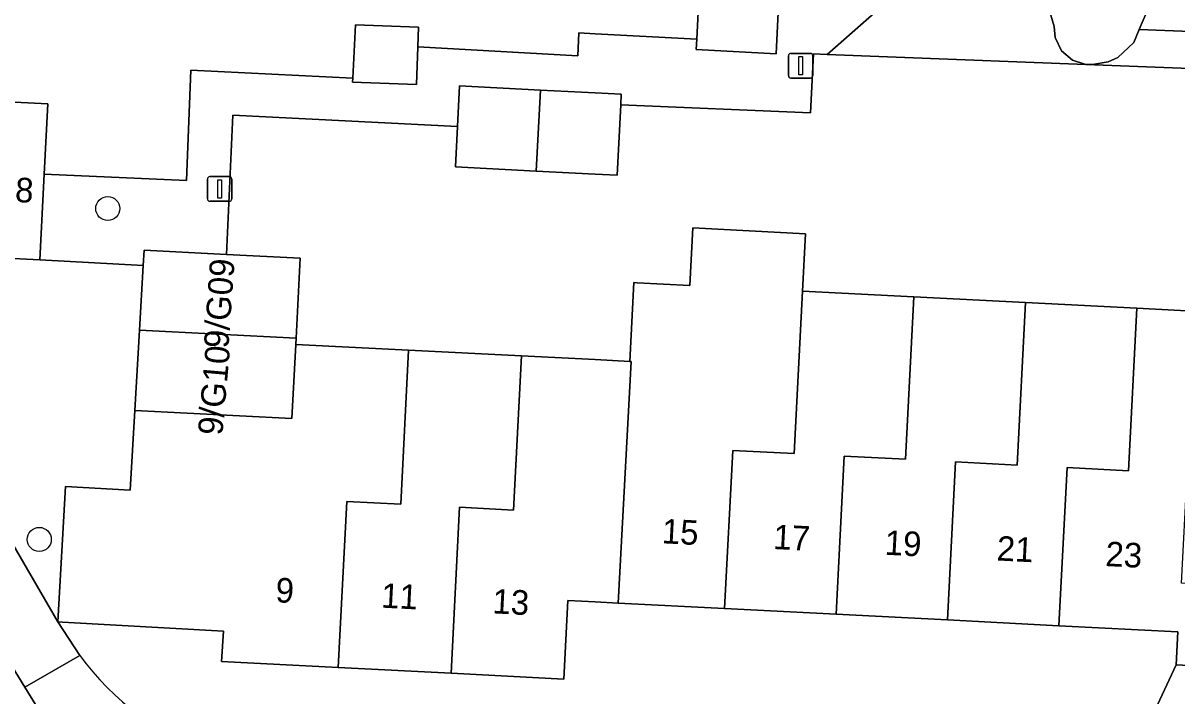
# Model space of a CAD drawing. Extents: x 162989 to 165008, y 383432 to 384338.
# Drawn here: x 164476.75 to 164523.65, y 383612.76 to 383640.13 of the extents above; entities that cross this region are included whole.
import ezdxf

# ---------------------------------------------------------------- set-up
doc = ezdxf.new("R2010")
doc.units = 0
for name, color, linetype in [('IMGEO_Boom', 7, 'Continuous'), ('IMGEO_Erf', 7, 'Continuous'), ('IMGEO_Groenvoorziening', 7, 'Continuous'), ('IMGEO_Lichtmast', 7, 'Continuous'), ('IMGEO_Pand', 7, 'Continuous'), ('IMGEO_Pand_nummerreeks', 7, 'Continuous'), ('IMGEO_Rijbaan_lokaal_open', 7, 'Continuous'), ('IMGEO_Voetpad_open', 7, 'Continuous')]:
    doc.layers.add(name, color=color, linetype=linetype)

msp = doc.modelspace()

# ---------------------------------------------------------------- linework, layer by layer
at = {"layer": 'IMGEO_Boom'}
for centre in [(164480.189, 383632.59), (164477.405, 383619.129)]:
    msp.add_circle(centre, 0.489, dxfattribs=at)
at = {"layer": 'IMGEO_Erf'}
for points in [[(164459.867, 383646.747), (164468.125, 383633.091), (164471.131, 383633.138), (164471.338, 383637.172), (164474.5, 383637.01), (164477.756, 383636.843), (164477.609, 383633.984), (164483.396, 383633.734), (164483.572, 383638.214), (164490.149, 383637.892), (164490.265, 383640.058), (164492.82, 383639.962), (164492.79, 383639.163), (164499.298, 383638.797), (164499.339, 383639.737), (164500, 383639.701), (164504.131, 383639.479), (164504.272, 383642.235)], [(164529.095, 383638.097), (164519.949, 383638.451), (164509.431, 383638.859), (164508.874, 383638.881), (164508.76, 383636.481), (164501.04, 383636.809), (164500.893, 383633.943), (164500, 383633.989), (164497.608, 383634.112), (164494.322, 383634.281), (164494.406, 383635.92), (164485.268, 383636.381), (164485.009, 383630.722), (164488.011, 383630.568), (164487.845, 383627.311), (164487.832, 383627.063), (164492.42, 383626.829), (164497.007, 383626.596), (164500, 383626.445), (164501.41, 383626.373), (164501.575, 383629.58), (164501.705, 383629.573), (164503.846, 383629.463), (164503.966, 383631.802), (164508.552, 383631.567), (164508.432, 383629.228), (164512.962, 383628.995), (164517.492, 383628.763), (164522.022, 383628.53), (164526.585, 383628.296)], [(164523.617, 383614.03), (164523.686, 383615.373), (164518.854, 383615.621), (164514.324, 383615.853), (164509.794, 383616.086), (164505.264, 383616.318), (164500.938, 383616.54), (164500, 383616.588), (164498.897, 383616.645), (164498.733, 383613.451), (164494.146, 383613.686), (164489.558, 383613.922), (164484.818, 383614.165), (164484.888, 383615.392), (164478.355, 383615.766), (164478.154, 383615.778), (164479.05, 383614.403)], [(164484.359, 383610.24), (164489.42, 383609.966), (164500, 383609.392), (164500.584, 383609.36), (164500.701, 383611.628), (164504.012, 383611.458), (164503.895, 383609.188), (164506.302, 383609.072), (164506.417, 383611.309), (164509.685, 383611.141), (164512.956, 383610.973), (164512.842, 383608.763), (164515.348, 383608.602), (164515.465, 383610.879), (164518.728, 383610.711), (164521.988, 383610.544), (164523.617, 383614.03)]]:
    msp.add_lwpolyline(points, dxfattribs=at)
msp.add_arc((164489.637, 383622.438), 13.291, 217.1959, 246.6013, dxfattribs=at)
at = {"layer": 'IMGEO_Groenvoorziening'}
for points in [[(164543.384, 383647.282), (164541.887, 383647.372), (164541.771, 383645.451), (164528.04, 383646.105), (164527.68, 383639.654), (164522.118, 383639.875), (164521.893, 383639.35), (164521.245, 383638.738), (164520.856, 383638.558), (164520.224, 383638.449), (164519.949, 383638.451), (164529.095, 383638.097), (164529.455, 383644.536), (164543.179, 383643.882)], [(164519.949, 383638.451), (164519.412, 383638.618), (164518.956, 383639.008), (164518.698, 383639.549), (164518.663, 383639.999), (164517.752, 383643.091), (164517.061, 383644.031), (164516.215, 383644.834), (164509.431, 383638.859)]]:
    msp.add_lwpolyline(points, close=True, dxfattribs=at)
for points in [[(164523.217, 383642.434), (164522.118, 383639.875), (164527.68, 383639.654), (164528.04, 383646.105)], [(164517.752, 383643.091), (164518.663, 383639.999), (164518.698, 383639.549), (164518.956, 383639.008), (164519.412, 383638.618), (164519.949, 383638.451), (164520.224, 383638.449), (164520.856, 383638.558), (164521.245, 383638.738), (164521.893, 383639.35), (164522.118, 383639.875), (164523.217, 383642.434)]]:
    msp.add_lwpolyline(points, dxfattribs=at)
at = {"layer": 'IMGEO_Lichtmast'}
for p, q in [((164507.96, 383638.897), (164508.75, 383638.897)), ((164508.75, 383638.897), (164507.96, 383638.897)), ((164507.86, 383637.997), (164507.86, 383638.797)), ((164507.86, 383638.797), (164507.86, 383637.997)), ((164508.85, 383638.797), (164508.85, 383637.997)), ((164508.85, 383637.997), (164508.85, 383638.797)), ((164508.75, 383637.897), (164507.96, 383637.897)), ((164507.96, 383637.897), (164508.75, 383637.897)), ((164484.242, 383632.986), (164484.242, 383633.786)), ((164484.242, 383633.786), (164484.242, 383632.986)), ((164484.342, 383633.886), (164485.132, 383633.886)), ((164485.132, 383633.886), (164484.342, 383633.886)), ((164485.232, 383633.786), (164485.232, 383632.986)), ((164485.232, 383632.986), (164485.232, 383633.786)), ((164485.132, 383632.886), (164484.342, 383632.886)), ((164484.342, 383632.886), (164485.132, 383632.886))]:
    msp.add_line(p, q, dxfattribs=at)
for points in [[(164508.28, 383638.772), (164508.43, 383638.772), (164508.43, 383638.022), (164508.28, 383638.022), (164508.28, 383638.772)], [(164484.662, 383633.761), (164484.812, 383633.761), (164484.812, 383633.011), (164484.662, 383633.011), (164484.662, 383633.761)]]:
    msp.add_lwpolyline(points, dxfattribs=at)
for centre, start, end in [((164507.96, 383638.797), 90, 180), ((164507.96, 383638.797), 90, 180), ((164508.75, 383638.797), 0, 90), ((164508.75, 383638.797), 360, 90), ((164507.96, 383637.997), 180, 270), ((164507.96, 383637.997), 180, 270), ((164508.75, 383637.997), 270, 0), ((164508.75, 383637.997), 270, 0), ((164484.342, 383633.786), 90, 180), ((164484.342, 383633.786), 90, 180), ((164485.132, 383633.786), 0, 90), ((164485.132, 383633.786), 360, 90), ((164484.342, 383632.986), 180, 270), ((164484.342, 383632.986), 180, 270), ((164485.132, 383632.986), 270, 0), ((164485.132, 383632.986), 270, 0)]:
    msp.add_arc(centre, 0.1, start, end, dxfattribs=at)
at = {"layer": 'IMGEO_Pand'}
for points in [[(164507.459, 383640.844), (164507.473, 383641.114), (164507.522, 383642.068), (164504.272, 383642.235), (164504.131, 383639.479), (164504.109, 383639.054), (164507.358, 383638.887)], [(164490.265, 383640.058), (164490.149, 383637.892), (164490.143, 383637.731), (164492.733, 383637.633), (164492.79, 383639.163), (164492.82, 383639.962)], [(164497.775, 383637.406), (164494.491, 383637.575), (164494.406, 383635.92), (164494.322, 383634.281), (164497.608, 383634.112)], [(164474.5, 383637.01), (164474.164, 383630.669), (164477.431, 383630.501), (164477.609, 383633.984), (164477.756, 383636.843)], [(164497.775, 383637.406), (164497.608, 383634.112), (164500, 383633.989), (164500.893, 383633.943), (164501.04, 383636.809), (164501.062, 383637.237), (164500, 383637.292)], [(164508.432, 383629.228), (164508.552, 383631.567), (164503.966, 383631.802), (164503.846, 383629.463), (164501.705, 383629.573), (164501.575, 383629.58), (164501.41, 383626.373), (164501.467, 383626.37), (164500.938, 383616.54), (164505.264, 383616.318), (164505.595, 383622.749), (164508.092, 383622.621)], [(164481.478, 383627.637), (164487.845, 383627.311), (164488.011, 383630.568), (164485.009, 383630.722), (164481.665, 383630.893), (164481.629, 383630.272)], [(164508.432, 383629.228), (164508.092, 383622.621), (164505.595, 383622.749), (164505.264, 383616.318), (164509.794, 383616.086), (164510.125, 383622.516), (164512.622, 383622.388), (164512.962, 383628.995)], [(164517.492, 383628.763), (164512.962, 383628.995), (164512.622, 383622.388), (164510.125, 383622.516), (164509.794, 383616.086), (164514.324, 383615.853), (164514.655, 383622.283), (164517.152, 383622.155)], [(164517.492, 383628.763), (164517.152, 383622.155), (164514.655, 383622.283), (164514.324, 383615.853), (164518.854, 383615.621), (164519.185, 383622.05), (164521.682, 383621.922), (164522.022, 383628.53)], [(164526.246, 383621.688), (164526.585, 383628.296), (164522.022, 383628.53), (164521.682, 383621.922), (164519.185, 383622.05), (164518.854, 383615.621), (164523.686, 383615.373), (164523.617, 383614.03), (164527.02, 383613.855), (164527.159, 383616.559), (164527.191, 383617.173), (164523.833, 383617.345), (164524.061, 383621.8)], [(164487.832, 383627.063), (164487.845, 383627.311), (164481.478, 383627.637), (164481.291, 383624.38), (164487.676, 383624.053)], [(164487.832, 383627.063), (164487.676, 383624.053), (164481.291, 383624.38), (164481.105, 383621.13), (164478.469, 383621.283), (164478.154, 383615.778), (164478.355, 383615.766), (164484.888, 383615.392), (164484.818, 383614.165), (164489.558, 383613.922), (164489.903, 383620.673), (164492.1, 383620.561), (164492.42, 383626.829)], [(164492.42, 383626.829), (164492.1, 383620.561), (164489.903, 383620.673), (164489.558, 383613.922), (164494.146, 383613.686), (164494.491, 383620.438), (164496.688, 383620.326), (164497.007, 383626.596)], [(164501.467, 383626.37), (164501.41, 383626.373), (164500, 383626.445), (164497.007, 383626.596), (164496.688, 383620.326), (164494.491, 383620.438), (164494.146, 383613.686), (164498.733, 383613.451), (164498.897, 383616.645), (164500, 383616.588), (164500.938, 383616.54)]]:
    msp.add_lwpolyline(points, close=True, dxfattribs=at)
at = {"layer": 'IMGEO_Rijbaan_lokaal_open'}
msp.add_lwpolyline([(164469.964, 383624.796), (164468.909, 383626.484), (164467.909, 383625.9), (164467.073, 383627.317), (164463.707, 383625.214), (164464.946, 383623.114), (164465.991, 383623.694), (164472.836, 383612.087), (164471.825, 383611.479), (164472.547, 383609.838), (164477.251, 383612.41), (164476.823, 383613.115), (164476.307, 383613.964), (164475.29, 383613.396), (164471.957, 383619.019), (164473.657, 383619.986)], dxfattribs=at)
at = {"layer": 'IMGEO_Voetpad_open'}
for points in [[(164476.307, 383613.964), (164476.823, 383613.115), (164479.05, 383614.403), (164478.154, 383615.778), (164468.125, 383633.091), (164459.867, 383646.747), (164460.148, 383653.119)], [(164507.459, 383640.844), (164507.358, 383638.887), (164504.109, 383639.054), (164504.131, 383639.479), (164500, 383639.701), (164499.339, 383639.737), (164499.298, 383638.797), (164492.79, 383639.163), (164492.733, 383637.633), (164490.143, 383637.731), (164490.149, 383637.892), (164483.572, 383638.214), (164483.396, 383633.734), (164477.609, 383633.984), (164477.431, 383630.501), (164481.629, 383630.272), (164481.665, 383630.893), (164485.009, 383630.722), (164485.268, 383636.381), (164494.406, 383635.92), (164494.491, 383637.575), (164497.775, 383637.406), (164500, 383637.292), (164501.062, 383637.237), (164501.04, 383636.809), (164508.76, 383636.481), (164508.874, 383638.881), (164509.431, 383638.859), (164516.215, 383644.834)], [(164479.05, 383614.403), (164476.823, 383613.115), (164477.251, 383612.41), (164477.598, 383611.84)], [(164527.02, 383613.855), (164523.617, 383614.03), (164521.988, 383610.544), (164521.82, 383607.262), (164518.558, 383607.429), (164515.296, 383607.596), (164515.348, 383608.602), (164512.842, 383608.763), (164512.789, 383607.73), (164509.52, 383607.898), (164506.251, 383608.066), (164506.302, 383609.072), (164503.895, 383609.188), (164503.844, 383608.191), (164500.533, 383608.361), (164500.584, 383609.36), (164500, 383609.392), (164489.42, 383609.966), (164489.255, 383606.335), (164490.3, 383606.269)]]:
    msp.add_lwpolyline(points, dxfattribs=at)
msp.add_lwpolyline([(164481.478, 383627.637), (164481.629, 383630.272), (164477.431, 383630.501), (164474.164, 383630.669), (164471.013, 383630.831), (164471.119, 383632.902), (164471.131, 383633.138), (164468.125, 383633.091), (164478.154, 383615.778), (164478.469, 383621.283), (164481.105, 383621.13), (164481.291, 383624.38)], close=True, dxfattribs=at)
msp.add_arc((164489.637, 383622.438), 13.291, 217.1959, 246.6013, dxfattribs=at)

# ---------------------------------------------------------------- texts
at = {"layer": 'IMGEO_Pand_nummerreeks'}
for s, rotation, p in [('9/G08', 356.6335, (164473.507, 383633.031)), ('9/G09', 85.8882, (164485.09, 383626.881)), ('9/G10', 84.8896, (164484.844, 383623.339)), ('15', 357.0607, (164502.695, 383618.974)), ('17', 357.0608, (164507.225, 383618.741)), ('19', 357.0608, (164511.755, 383618.509)), ('21', 357.0608, (164516.307, 383618.275)), ('23', 357.0608, (164520.725, 383618.048)), ('9', 357.0626, (164486.992, 383616.577)), ('11', 357.0626, (164491.284, 383616.356)), ('13', 357.0607, (164495.808, 383616.124))]:
    msp.add_text(s, height=1, rotation=rotation, dxfattribs=at).set_placement(p)

doc.saveas('drawing.dxf')
